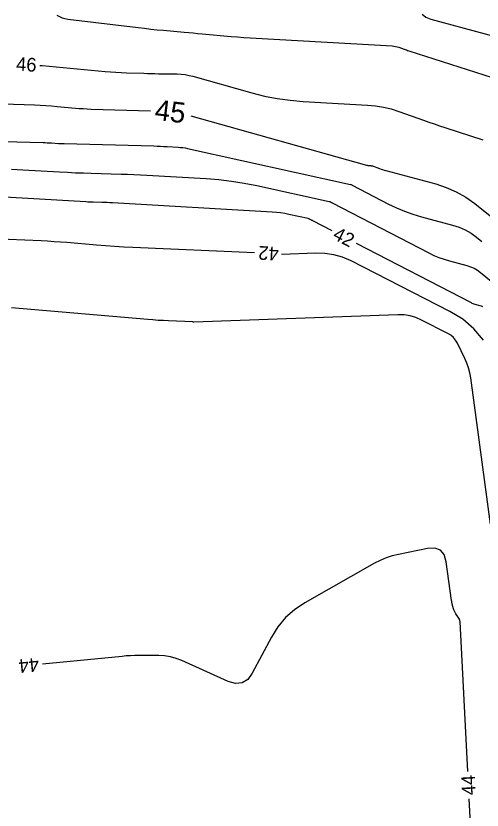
# Model space of a CAD drawing. Extents: x 2384780 to 2405861, y 547869 to 573706.
# Drawn here: x 2390777.3 to 2390845.6, y 552331.5 to 552447.7 of the extents above; entities that cross this region are included whole.
import ezdxf

# ---------------------------------------------------------------- set-up
doc = ezdxf.new("R2010")
doc.units = 0
doc.layers.add('Old_Level_60', color=7, linetype='Continuous')
doc.layers.add('Old_Level_61', color=7, linetype='Continuous')

msp = doc.modelspace()

# ---------------------------------------------------------------- linework, layer by layer
at = {"layer": 'Old_Level_60'}
for points in [[(2390783.338, 552447.7725), (2390783.71525, 552447.56475), (2390784.10825, 552447.4015), (2390784.51675, 552447.2825), (2390784.94075, 552447.20775), (2390795.2185, 552445.9555), (2390796.14625, 552445.846), (2390797.075, 552445.74375), (2390798.00425, 552445.6485), (2390798.93425, 552445.5605), (2390801.97375, 552445.284), (2390802.625, 552445.225), (2390803.27625, 552445.16575), (2390803.92775, 552445.1065), (2390804.579, 552445.04725), (2390808.85175, 552444.65875), (2390809.76775, 552444.5795), (2390810.684, 552444.508), (2390811.60125, 552444.4445), (2390812.51875, 552444.389), (2390832.42275, 552443.267), (2390832.6705, 552443.244), (2390832.915, 552443.2035), (2390833.15575, 552443.14525), (2390833.393, 552443.0695), (2390834.162, 552442.793), (2390834.327, 552442.7345), (2390834.4925, 552442.6775), (2390834.6585, 552442.622), (2390834.825, 552442.56775), (2390854.38125, 552436.30725)], [(2390836.81575, 552447.908), (2390837.35425, 552447.47475), (2390838.05725, 552447.18975), (2390853.9795, 552442.90925), (2390855.01375, 552442.686), (2390856.05425, 552442.5705), (2390857.10125, 552442.56275), (2390858.1545, 552442.66275), (2390861.84725, 552443.20025), (2390862.40575, 552443.20275), (2390862.84375, 552443.03025), (2390863.161, 552442.68275), (2390863.35775, 552442.16), (2390863.8035, 552440.16675), (2390863.9195, 552439.74875), (2390864.0765, 552439.34975), (2390864.2745, 552438.96925), (2390864.51375, 552438.6075), (2390871.26, 552429.44875)], [(2390780.856, 552440.42725), (2390781.18625, 552440.39875), (2390790.4145, 552439.537), (2390791.1865, 552439.47075), (2390791.95925, 552439.4165), (2390792.73275, 552439.37425), (2390793.507, 552439.34375), (2390796.0375, 552439.26375), (2390796.57975, 552439.2475), (2390797.122, 552439.2335), (2390797.6645, 552439.22125), (2390798.20675, 552439.21125), (2390800.946, 552439.166), (2390801.53025, 552439.1375), (2390802.109, 552439.072), (2390802.6825, 552438.96925), (2390803.2505, 552438.8295), (2390811.8695, 552436.412), (2390813.725, 552435.94525), (2390815.5975, 552435.581), (2390817.48725, 552435.31925), (2390819.39375, 552435.16), (2390828.809, 552434.62925), (2390829.977, 552434.5215), (2390831.12825, 552434.3305), (2390832.2625, 552434.0565), (2390833.37975, 552433.69925), (2390837.00225, 552432.39725), (2390837.77975, 552432.1215), (2390838.5595, 552431.853), (2390839.3415, 552431.591), (2390840.126, 552431.33625), (2390845.6825, 552429.55725)], [(2390754.2655, 552429.82425), (2390781.31125, 552429.133), (2390781.61975, 552429.12375), (2390781.928, 552429.11225), (2390782.23625, 552429.09825), (2390782.5445, 552429.08175), (2390783.551, 552429.024), (2390783.76675, 552429.0125), (2390783.98275, 552429.0025), (2390784.1985, 552428.9945), (2390784.4145, 552428.98775), (2390797.543, 552428.63725), (2390798.03125, 552428.6225), (2390798.5195, 552428.60375), (2390799.0075, 552428.58125), (2390799.4955, 552428.55525), (2390801.08925, 552428.4635), (2390801.42975, 552428.437), (2390801.7685, 552428.39725), (2390802.10525, 552428.344), (2390802.44025, 552428.277), (2390826.326, 552423.01925), (2390826.3495, 552423.01325), (2390826.3725, 552423.00575), (2390826.395, 552422.99675), (2390826.417, 552422.98625), (2390826.4875, 552422.94975), (2390826.50275, 552422.942), (2390826.51775, 552422.934), (2390826.533, 552422.92625), (2390826.548, 552422.91825), (2390831.8965, 552420.14975), (2390833.055, 552419.5885), (2390834.2385, 552419.092), (2390835.44725, 552418.66), (2390836.681, 552418.2925), (2390841.2415, 552417.06575), (2390842.1955, 552416.75675), (2390843.10275, 552416.3555), (2390843.9635, 552415.86225), (2390844.7775, 552415.27675), (2390845.52125, 552414.68225)], [(2390776.68425, 552425.243), (2390778.3375, 552425.15475), (2390783.73725, 552424.845), (2390784.8945, 552424.78325), (2390786.05225, 552424.73), (2390787.21025, 552424.686), (2390788.3685, 552424.6505), (2390792.742, 552424.53375), (2390793.679, 552424.50525), (2390794.61575, 552424.46925), (2390795.552, 552424.42625), (2390796.48825, 552424.376), (2390805.198, 552423.875), (2390807.05925, 552423.73075), (2390808.9105, 552423.513), (2390810.7515, 552423.2215), (2390812.5825, 552422.8565), (2390823.1985, 552420.5195), (2390823.2465, 552420.50725), (2390823.29325, 552420.492), (2390823.339, 552420.47375), (2390823.38375, 552420.4525), (2390823.52775, 552420.378), (2390823.55875, 552420.362), (2390823.5895, 552420.346), (2390823.6205, 552420.33), (2390823.65125, 552420.314), (2390837.793, 552412.993), (2390838.52025, 552412.64075), (2390839.2635, 552412.329), (2390840.02225, 552412.058), (2390840.79675, 552411.82725), (2390843.3525, 552411.13975), (2390843.887, 552410.9665), (2390844.3955, 552410.74175), (2390844.87775, 552410.46525), (2390845.33375, 552410.137), (2390846.9025, 552408.884)], [(2390823.64425, 552416.2135), (2390820.7945, 552417.689), (2390820.728, 552417.72325), (2390820.66125, 552417.75775), (2390820.59475, 552417.79225), (2390820.52825, 552417.82675), (2390820.31075, 552417.93925), (2390820.2635, 552417.962), (2390820.21525, 552417.98125), (2390820.16575, 552417.99725), (2390820.115, 552418.01025), (2390817.29725, 552418.6305), (2390816.69175, 552418.75125), (2390816.08275, 552418.8475), (2390815.4705, 552418.91975), (2390814.855, 552418.96725), (2390791.4895, 552420.3115), (2390791.101, 552420.3325), (2390790.7125, 552420.35025), (2390790.32375, 552420.36525), (2390789.935, 552420.377), (2390788.66475, 552420.411), (2390788.39275, 552420.41925), (2390788.1205, 552420.42975), (2390787.8485, 552420.442), (2390787.57675, 552420.45675), (2390769.6965, 552421.482)], [(2390812.23575, 552413.024), (2390794.45325, 552413.7755), (2390793.1195, 552413.83925), (2390791.7865, 552413.918), (2390790.45475, 552414.0115), (2390789.124, 552414.12), (2390784.778, 552414.49825), (2390783.8465, 552414.57425), (2390782.91425, 552414.64), (2390781.98125, 552414.69575), (2390781.04775, 552414.741), (2390769.02975, 552415.26025)], [(2390845.679, 552405.11), (2390845.4805, 552405.1975), (2390845.27225, 552405.265), (2390844.5745, 552405.45275), (2390844.4265, 552405.49675), (2390844.2815, 552405.54875), (2390844.1395, 552405.60825), (2390844.0005, 552405.6755), (2390827.1965, 552414.37475)], [(2390845.75675, 552400.2355), (2390844.38425, 552401.888), (2390842.75625, 552403.28975), (2390840.87325, 552404.44075), (2390826.3995, 552411.82275), (2390825.162, 552412.3605), (2390823.88725, 552412.7305), (2390822.57525, 552412.93275), (2390821.22625, 552412.96725), (2390816.19575, 552412.78525)], [(2390846.803, 552373.335), (2390843.906, 552394.72225), (2390843.776, 552395.4605), (2390843.589, 552396.1815), (2390843.3445, 552396.885), (2390843.0425, 552397.571), (2390841.963, 552399.784), (2390841.70175, 552400.229), (2390841.381, 552400.61525), (2390841.0005, 552400.94275), (2390840.56025, 552401.212), (2390836.72675, 552403.167), (2390835.89275, 552403.5295), (2390835.03375, 552403.779), (2390834.14975, 552403.91525), (2390833.24075, 552403.93825), (2390803.3575, 552402.8565), (2390803.343, 552402.857), (2390803.329, 552402.859), (2390803.31525, 552402.863), (2390803.302, 552402.8685), (2390803.259, 552402.89), (2390803.24975, 552402.894), (2390803.24025, 552402.897), (2390803.23025, 552402.899), (2390803.22025, 552402.89975), (2390799.67675, 552403.04975), (2390798.91775, 552403.086), (2390798.15925, 552403.13075), (2390797.40125, 552403.184), (2390796.64375, 552403.24575), (2390776.683, 552404.9835)], [(2390843.4745, 552337.1425), (2390842.343, 552359.0475), (2390842.34025, 552359.0855), (2390842.3355, 552359.12325), (2390842.32925, 552359.1605), (2390842.321, 552359.1975), (2390842.29125, 552359.31825), (2390842.284, 552359.34375), (2390842.2745, 552359.36825), (2390842.263, 552359.392), (2390842.2495, 552359.41475), (2390841.72475, 552360.22425), (2390841.621, 552360.398), (2390841.53125, 552360.578), (2390841.45525, 552360.7645), (2390841.39325, 552360.957), (2390841.2135, 552361.5965), (2390841.17725, 552361.734), (2390841.146, 552361.8725), (2390841.11975, 552362.012), (2390841.09825, 552362.1525), (2390840.3295, 552367.82775), (2390840.035, 552368.861), (2390839.48125, 552369.52925), (2390838.66775, 552369.832), (2390837.595, 552369.7695), (2390833.31275, 552368.8965), (2390832.408, 552368.67525), (2390831.529, 552368.38525), (2390830.6755, 552368.0265), (2390829.848, 552367.59925), (2390819.603, 552361.795), (2390818.11, 552360.80875), (2390816.799, 552359.645), (2390815.6705, 552358.30375), (2390814.72425, 552356.78525), (2390811.9305, 552351.53425), (2390811.26125, 552350.615), (2390810.451, 552350.107), (2390809.4995, 552350.01075), (2390808.407, 552350.326), (2390801.61575, 552353.3685), (2390800.7985, 552353.68525), (2390799.962, 552353.91175), (2390799.10625, 552354.0485), (2390798.23125, 552354.095), (2390795.34075, 552354.1), (2390794.72175, 552354.0935), (2390794.1035, 552354.07175), (2390793.486, 552354.035), (2390792.86925, 552353.98325), (2390781.2275, 552352.85975)], [(2390844.05425, 552325.9165), (2390843.68075, 552333.14775)]]:
    msp.add_lwpolyline(points, dxfattribs=at)
at = {"layer": 'Old_Level_61'}
for points in [[(2390763.1965, 552435.20725), (2390780.07575, 552434.64375), (2390780.89825, 552434.61), (2390781.71975, 552434.56425), (2390782.54075, 552434.506), (2390783.361, 552434.43575), (2390786.03875, 552434.1855), (2390786.613, 552434.13625), (2390787.1875, 552434.096), (2390787.76275, 552434.0645), (2390788.3385, 552434.04175), (2390797.01425, 552433.76725)], [(2390802.93125, 552433.05175), (2390828.67025, 552425.8325), (2390828.75275, 552425.81175), (2390828.836, 552425.7955), (2390828.92, 552425.784), (2390829.00475, 552425.777), (2390829.28275, 552425.76125), (2390829.342, 552425.75575), (2390829.40025, 552425.746), (2390829.45775, 552425.73225), (2390829.51425, 552425.714), (2390830.5625, 552425.33725), (2390830.78775, 552425.259), (2390831.01475, 552425.18525), (2390831.243, 552425.11625), (2390831.47275, 552425.05175), (2390838.803, 552423.08), (2390840.33625, 552422.58325), (2390841.7945, 552421.9385), (2390843.178, 552421.1455), (2390844.48625, 552420.20425), (2390860.66625, 552407.2785)]]:
    msp.add_lwpolyline(points, dxfattribs=at)

# ---------------------------------------------------------------- texts
at = {"layer": 'Old_Level_60'}
for s, rotation, p in [('46', 356.8037778, (2390777.32725, 552439.653)), ('42', 332.6301111, (2390823.5695, 552415.12625)), ('42', 176.5489694, (2390815.858, 552413.8435)), ('44', 185.5120944, (2390780.614, 552353.80525)), ('44', 92.9567889, (2390844.65275, 552333.7185))]:
    msp.add_text(s, height=2, rotation=rotation, dxfattribs=at).set_placement(p)
at = {"layer": 'Old_Level_61'}
msp.add_text('45', height=3, rotation=353.1036222, dxfattribs=at).set_placement((2390797.54675, 552432.48075))

doc.saveas('drawing.dxf')
